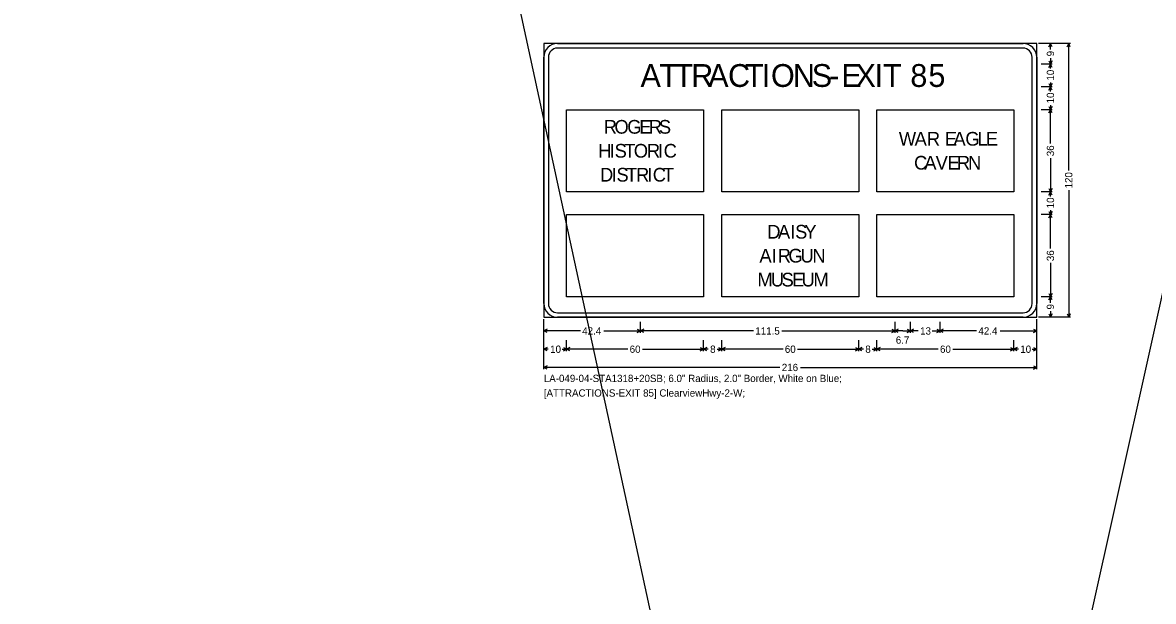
# Model space of a CAD drawing. Extents: x 667331 to 731245, y 738830 to 753817.
# Drawn here: x 719441 to 720185, y 744863 to 745244 of the extents above; entities that cross this region are included whole.
import ezdxf

# ---------------------------------------------------------------- set-up
doc = ezdxf.new("R2010")
doc.units = 0
doc.layers.add('R_SIGN', color=7, linetype='Continuous')

msp = doc.modelspace()

# ---------------------------------------------------------------- linework, layer by layer
at = {"layer": 'R_SIGN'}
for p, q in [((718814.03, 738859.19), (721334.05, 750219.98)), ((721160.26, 738830.21), (718698.17, 750191)), ((720130.22, 745230.06), (720109.22, 745230.06)), ((720118.22, 745230.06), (720111.02, 745230.06)), ((720115.94, 745227.92), (720117.02, 745230.06)), ((720117.02, 745226.16), (720117.02, 745230.06)), ((720118.09, 745227.92), (720117.02, 745230.06)), ((720127.94, 745227.92), (720129.02, 745230.06)), ((720129.02, 745146.52), (720129.02, 745230.06)), ((720130.09, 745227.92), (720129.02, 745230.06)), ((720117.02, 745220.47), (720117.02, 745216.56)), ((720118.22, 745216.56), (720111.02, 745216.56)), ((720115.94, 745218.71), (720117.02, 745216.56)), ((720115.94, 745214.42), (720117.02, 745216.56)), ((720118.09, 745218.71), (720117.02, 745216.56)), ((720117.02, 745213.59), (720117.02, 745216.56)), ((720118.09, 745214.42), (720117.02, 745216.56)), ((720118.22, 745201.56), (720111.02, 745201.56)), ((720115.94, 745203.71), (720117.02, 745201.56)), ((720115.94, 745199.42), (720117.02, 745201.56)), ((720117.02, 745204.53), (720117.02, 745201.56)), ((720118.09, 745203.71), (720117.02, 745201.56)), ((720117.02, 745198.59), (720117.02, 745201.56)), ((720118.09, 745199.42), (720117.02, 745201.56)), ((719799.02, 745132.56), (719799.02, 745186.56)), ((719799.02, 745186.56), (719889.02, 745186.56)), ((719889.02, 745186.56), (719889.02, 745132.56)), ((719901.02, 745132.56), (719901.02, 745186.56)), ((719901.02, 745186.56), (719991.02, 745186.56)), ((719991.02, 745186.56), (719991.02, 745132.56)), ((720003.02, 745132.56), (720003.02, 745186.56)), ((720003.02, 745186.56), (720093.02, 745186.56)), ((720093.02, 745186.56), (720093.02, 745132.56)), ((720118.22, 745186.56), (720111.02, 745186.56)), ((720115.94, 745188.71), (720117.02, 745186.56)), ((720115.94, 745184.42), (720117.02, 745186.56)), ((720117.02, 745189.53), (720117.02, 745186.56)), ((720118.09, 745188.71), (720117.02, 745186.56)), ((720117.02, 745164.34), (720117.02, 745186.56)), ((720118.09, 745184.42), (720117.02, 745186.56)), ((720117.02, 745154.78), (720117.02, 745132.56)), ((719889.02, 745132.56), (719799.02, 745132.56)), ((719991.02, 745132.56), (719901.02, 745132.56)), ((720093.02, 745132.56), (720003.02, 745132.56)), ((720118.22, 745132.56), (720111.02, 745132.56)), ((720115.94, 745134.71), (720117.02, 745132.56)), ((720115.94, 745130.42), (720117.02, 745132.56)), ((720118.09, 745134.71), (720117.02, 745132.56)), ((720117.02, 745129.59), (720117.02, 745132.56)), ((720118.09, 745130.42), (720117.02, 745132.56)), ((720129.02, 745133.61), (720129.02, 745050.06)), ((719799.02, 745063.56), (719799.02, 745117.56)), ((719799.02, 745117.56), (719889.02, 745117.56)), ((719889.02, 745117.56), (719889.02, 745063.56)), ((719901.02, 745063.56), (719901.02, 745117.56)), ((719901.02, 745117.56), (719991.02, 745117.56)), ((719991.02, 745117.56), (719991.02, 745063.56)), ((720003.02, 745063.56), (720003.02, 745117.56)), ((720003.02, 745117.56), (720093.02, 745117.56)), ((720093.02, 745117.56), (720093.02, 745063.56)), ((720118.22, 745117.56), (720111.02, 745117.56)), ((720115.94, 745119.71), (720117.02, 745117.56)), ((720115.94, 745115.42), (720117.02, 745117.56)), ((720117.02, 745120.53), (720117.02, 745117.56)), ((720118.09, 745119.71), (720117.02, 745117.56)), ((720117.02, 745095.34), (720117.02, 745117.56)), ((720118.09, 745115.42), (720117.02, 745117.56)), ((720117.02, 745085.78), (720117.02, 745063.56)), ((720115.94, 745065.71), (720117.02, 745063.56)), ((720118.09, 745065.71), (720117.02, 745063.56)), ((719889.02, 745063.56), (719799.02, 745063.56)), ((719991.02, 745063.56), (719901.02, 745063.56)), ((720093.02, 745063.56), (720003.02, 745063.56)), ((720118.22, 745063.56), (720111.02, 745063.56)), ((720118.22, 745063.56), (720111.02, 745063.56)), ((720115.94, 745061.42), (720117.02, 745063.56)), ((720117.02, 745059.66), (720117.02, 745063.56)), ((720118.09, 745061.42), (720117.02, 745063.56)), ((720130.22, 745050.06), (720109.22, 745050.06)), ((720118.22, 745050.06), (720111.02, 745050.06)), ((720115.94, 745052.21), (720117.02, 745050.06)), ((720117.02, 745053.97), (720117.02, 745050.06)), ((720118.09, 745052.21), (720117.02, 745050.06)), ((720127.94, 745052.21), (720129.02, 745050.06)), ((720130.09, 745052.21), (720129.02, 745050.06)), ((719784.02, 745015.86), (719784.02, 745048.86)), ((719784.02, 745039.86), (719784.02, 745047.06)), ((719786.16, 745042.14), (719784.02, 745041.06)), ((719845.44, 745042.14), (719847.59, 745041.06)), ((719847.59, 745039.86), (719847.59, 745047.06)), ((719849.73, 745042.14), (719847.59, 745041.06)), ((720012.73, 745042.14), (720014.87, 745041.06)), ((720014.87, 745039.86), (720014.87, 745047.06)), ((720017.02, 745042.14), (720014.87, 745041.06)), ((720022.81, 745042.14), (720024.96, 745041.06)), ((720024.96, 745039.86), (720024.96, 745047.06)), ((720027.1, 745042.14), (720024.96, 745041.06)), ((720042.3, 745042.14), (720044.45, 745041.06)), ((720044.45, 745039.86), (720044.45, 745047.06)), ((720044.45, 745039.86), (720044.45, 745047.06)), ((720046.6, 745042.14), (720044.45, 745041.06)), ((720105.87, 745042.14), (720108.02, 745041.06)), ((720108.02, 745015.86), (720108.02, 745048.86)), ((720108.02, 745039.86), (720108.02, 745047.06)), ((719808.07, 745041.06), (719784.02, 745041.06)), ((719786.16, 745039.99), (719784.02, 745041.06)), ((719784.02, 745027.86), (719784.02, 745035.06)), ((719799.02, 745027.86), (719799.02, 745035.06)), ((719823.53, 745041.06), (719847.59, 745041.06)), ((719845.44, 745039.99), (719847.59, 745041.06)), ((719921.87, 745041.06), (719847.59, 745041.06)), ((719849.73, 745039.99), (719847.59, 745041.06)), ((719889.02, 745027.86), (719889.02, 745035.06)), ((719901.02, 745027.86), (719901.02, 745035.06)), ((719940.58, 745041.06), (720014.87, 745041.06)), ((719991.02, 745027.86), (719991.02, 745035.06)), ((720003.02, 745027.86), (720003.02, 745035.06)), ((720012.73, 745039.99), (720014.87, 745041.06)), ((720019.92, 745041.06), (720014.87, 745041.06)), ((720017.02, 745039.99), (720014.87, 745041.06)), ((720019.92, 745041.06), (720024.96, 745041.06)), ((720022.81, 745039.99), (720024.96, 745041.06)), ((720030.16, 745041.06), (720024.96, 745041.06)), ((720027.1, 745039.99), (720024.96, 745041.06)), ((720039.25, 745041.06), (720044.45, 745041.06)), ((720042.3, 745039.99), (720044.45, 745041.06)), ((720068.5, 745041.06), (720044.45, 745041.06)), ((720046.6, 745039.99), (720044.45, 745041.06)), ((720083.97, 745041.06), (720108.02, 745041.06)), ((720093.02, 745027.86), (720093.02, 745035.06)), ((720093.02, 745027.86), (720093.02, 745035.06)), ((720105.87, 745039.99), (720108.02, 745041.06)), ((720108.02, 745027.86), (720108.02, 745035.06)), ((719786.16, 745030.14), (719784.02, 745029.06)), ((719786.99, 745029.06), (719784.02, 745029.06)), ((719786.16, 745027.99), (719784.02, 745029.06)), ((719796.05, 745029.06), (719799.02, 745029.06)), ((719796.87, 745030.14), (719799.02, 745029.06)), ((719796.87, 745027.99), (719799.02, 745029.06)), ((719801.16, 745030.14), (719799.02, 745029.06)), ((719839.25, 745029.06), (719799.02, 745029.06)), ((719801.16, 745027.99), (719799.02, 745029.06)), ((719848.79, 745029.06), (719889.02, 745029.06)), ((719886.87, 745030.14), (719889.02, 745029.06)), ((719886.87, 745027.99), (719889.02, 745029.06)), ((719891.16, 745030.14), (719889.02, 745029.06)), ((719892.16, 745029.06), (719889.02, 745029.06)), ((719891.16, 745027.99), (719889.02, 745029.06)), ((719897.88, 745029.06), (719901.02, 745029.06)), ((719898.87, 745030.14), (719901.02, 745029.06)), ((719898.87, 745027.99), (719901.02, 745029.06)), ((719903.16, 745030.14), (719901.02, 745029.06)), ((719941.25, 745029.06), (719901.02, 745029.06)), ((719903.16, 745027.99), (719901.02, 745029.06)), ((719950.79, 745029.06), (719991.02, 745029.06)), ((719988.87, 745030.14), (719991.02, 745029.06)), ((719988.87, 745027.99), (719991.02, 745029.06)), ((719993.16, 745030.14), (719991.02, 745029.06)), ((719994.16, 745029.06), (719991.02, 745029.06)), ((719993.16, 745027.99), (719991.02, 745029.06)), ((719999.88, 745029.06), (720003.02, 745029.06)), ((720000.87, 745030.14), (720003.02, 745029.06)), ((720000.87, 745027.99), (720003.02, 745029.06)), ((720005.16, 745030.14), (720003.02, 745029.06)), ((720043.25, 745029.06), (720003.02, 745029.06)), ((720005.16, 745027.99), (720003.02, 745029.06)), ((720052.79, 745029.06), (720093.02, 745029.06)), ((720090.87, 745030.14), (720093.02, 745029.06)), ((720090.87, 745027.99), (720093.02, 745029.06)), ((720095.16, 745030.14), (720093.02, 745029.06)), ((720095.99, 745029.06), (720093.02, 745029.06)), ((720095.16, 745027.99), (720093.02, 745029.06)), ((720105.05, 745029.06), (720108.02, 745029.06)), ((720105.87, 745030.14), (720108.02, 745029.06)), ((720105.87, 745027.99), (720108.02, 745029.06)), ((719786.16, 745018.14), (719784.02, 745017.06)), ((719939.26, 745017.06), (719784.02, 745017.06)), ((719786.16, 745015.99), (719784.02, 745017.06)), ((719952.77, 745017.06), (720108.02, 745017.06)), ((720105.87, 745018.14), (720108.02, 745017.06)), ((720105.87, 745015.99), (720108.02, 745017.06))]:
    msp.add_line(p, q, dxfattribs=at)
for points in [[(719784.02, 745050.06), (720108.02, 745050.06), (720108.02, 745230.06), (719784.02, 745230.06), (719784.02, 745050.06), (719784.02, 745050.06)], [(719793.02, 745230.06), (720099.02, 745230.06)], [(719784.02, 745059.06), (719784.02, 745221.06)], [(719787.02, 745221.06), (719787.02, 745059.06)], [(720099.02, 745227.06), (719793.02, 745227.06)], [(720105.02, 745059.06), (720105.02, 745221.06)], [(720108.02, 745221.06), (720108.02, 745059.06)], [(719793.02, 745053.06), (720099.02, 745053.06)], [(720099.02, 745050.06), (719793.02, 745050.06)]]:
    msp.add_lwpolyline(points, dxfattribs=at)
for centre, radius, start, end in [((719793.02, 745221.06), 9, 90.00021, 179.99985), ((720099.02, 745221.06), 9, 0, 90.00021), ((719793.02, 745221.06), 6, 90.00021, 179.99985), ((720099.02, 745221.06), 6, 0, 90.00021), ((719793.02, 745059.06), 9, 179.99985, 270.00006), ((719793.02, 745059.06), 6, 179.99985, 270.00006), ((720099.02, 745059.06), 9, 270.00006, 0.00027), ((720099.02, 745059.06), 6, 270.00006, 0.00027)]:
    msp.add_arc(centre, radius, start, end, dxfattribs=at)

# ---------------------------------------------------------------- texts
for s, p in [('9', (720119.42, 745221.67)), ('10', (720119.42, 745205.73)), ('10', (720119.42, 745190.73)), ('36', (720119.42, 745155.98)), ('120', (720131.42, 745134.81)), ('10', (720119.42, 745121.73)), ('36', (720119.42, 745086.98)), ('9', (720119.42, 745055.17))]:
    msp.add_text(s, height=4.8, rotation=90.00021, dxfattribs=at).set_placement(p)
for s, height, p in [('A', 15, (719847.59, 745201.56)), ('T', 15, (719860.04, 745201.56)), ('T', 15, (719869.96, 745201.56)), ('R', 15, (719880.89, 745201.56)), ('A', 15, (719892.08, 745201.56)), ('C', 15, (719905.13, 745201.56)), ('T', 15, (719916.31, 745201.56)), ('I', 15, (719927.25, 745201.56)), ('O', 15, (719933.35, 745201.56)), ('N', 15, (719947.75, 745201.56)), ('S', 15, (719960.13, 745201.56)), ('E', 15, (719979.62, 745201.56)), ('X', 15, (719988.86, 745201.56)), ('I', 15, (720001.48, 745201.56)), ('T', 15, (720006.99, 745201.56)), ('8', 15, (720024.96, 745201.56)), ('5', 15, (720036.82, 745201.56)), ('-', 15, (719971.57, 745201.56)), ('R', 9, (719823.4, 745170.81)), ('O', 9, (719830.47, 745170.81)), ('G', 9, (719838.86, 745170.81)), ('E', 9, (719846.79, 745170.81)), ('R', 9, (719853.04, 745170.81)), ('S', 9, (719859.65, 745170.81)), ('W', 9, (720017.38, 745162.94)), ('A', 9, (720027.75, 745162.94)), ('R', 9, (720035.84, 745162.94)), ('E', 9, (720047.64, 745162.94)), ('A', 9, (720053.28, 745162.94)), ('G', 9, (720061.11, 745162.94)), ('L', 9, (720069.04, 745162.94)), ('E', 9, (720074.58, 745162.94)), ('H', 9, (719819.74, 745155.06)), ('I', 9, (719827.36, 745155.06)), ('S', 9, (719830.57, 745155.06)), ('T', 9, (719836.87, 745155.06)), ('O', 9, (719843.18, 745155.06)), ('R', 9, (719851.82, 745155.06)), ('I', 9, (719859.14, 745155.06)), ('C', 9, (719862.8, 745155.06)), ('C', 9, (720027.4, 745147.19)), ('A', 9, (720034.11, 745147.19)), ('V', 9, (720041.58, 745147.19)), ('E', 9, (720049.31, 745147.19)), ('R', 9, (720055.57, 745147.19)), ('N', 9, (720062.89, 745147.19)), ('D', 9, (719820.96, 745139.31)), ('I', 9, (719828.58, 745139.31)), ('S', 9, (719831.79, 745139.31)), ('T', 9, (719838.09, 745139.31)), ('R', 9, (719844.65, 745139.31)), ('I', 9, (719851.97, 745139.31)), ('C', 9, (719855.64, 745139.31)), ('T', 9, (719862.35, 745139.31)), ('D', 9, (719930.91, 745101.81)), ('A', 9, (719937.93, 745101.81)), ('I', 9, (719946.02, 745101.81)), ('S', 9, (719949.22, 745101.81)), ('Y', 9, (719955.32, 745101.81)), ('A', 9, (719925.75, 745086.06)), ('I', 9, (719933.84, 745086.06)), ('R', 9, (719937.75, 745086.06)), ('G', 9, (719944.82, 745086.06)), ('U', 9, (719952.75, 745086.06)), ('N', 9, (719960.53, 745086.06)), ('M', 9, (719924.43, 745070.31)), ('U', 9, (719933.23, 745070.31)), ('S', 9, (719940.3, 745070.31)), ('E', 9, (719947.21, 745070.31)), ('U', 9, (719953.47, 745070.31)), ('M', 9, (719961.25, 745070.31)), ('42.4', 4.8, (719809.27, 745038.66)), ('111.5', 4.8, (719923.07, 745038.66)), ('13', 4.8, (720031.36, 745038.66)), ('42.4', 4.8, (720069.7, 745038.66)), ('6.7', 4.8, (720015.38, 745032.66)), ('10', 4.8, (719788.19, 745026.66)), ('60', 4.8, (719840.45, 745026.66)), ('8', 4.8, (719893.36, 745026.66)), ('60', 4.8, (719942.45, 745026.66)), ('8', 4.8, (719995.36, 745026.66)), ('60', 4.8, (720044.45, 745026.66)), ('10', 4.8, (720097.19, 745026.66)), ('LA-049-04-STA1318+20SB; 6.0" Radius, 2.0" Border, White on Blue; ', 4.8, (719784.02, 745007.46)), ('216', 4.8, (719940.46, 745014.66)), ('[ATTRACTIONS-EXIT 85] ClearviewHwy-2-W; ', 4.8, (719784.02, 744997.86))]:
    msp.add_text(s, height=height, dxfattribs=at).set_placement(p)

doc.saveas('drawing.dxf')
